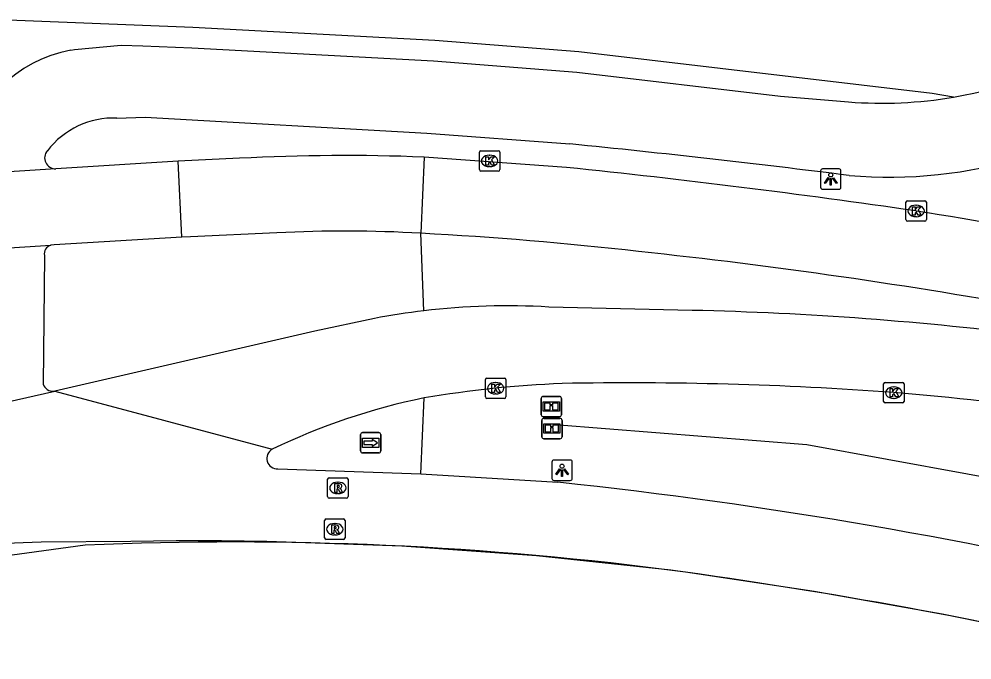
# Model space of a CAD drawing. Extents: x 155018 to 156648, y 383980 to 385733.
# Drawn here: x 156093.8 to 156140.44, y 385076.45 to 385107.81 of the extents above; entities that cross this region are included whole.
import ezdxf

# ---------------------------------------------------------------- set-up
doc = ezdxf.new("R2010")
doc.units = 0
for name, color, linetype in [('IMGEO_Berm_groen', 7, 'Continuous'), ('IMGEO_Fietspad_gesloten', 7, 'Continuous'), ('IMGEO_Hek', 7, 'Continuous'), ('IMGEO_Informatiebord', 7, 'Continuous'), ('IMGEO_Kolk', 7, 'Continuous'), ('IMGEO_Lichtpunt', 7, 'Continuous'), ('IMGEO_Lijnafwatering', 7, 'Continuous'), ('IMGEO_Rijbaan_lokaal_gesloten', 7, 'Continuous'), ('IMGEO_Rioolput', 7, 'Continuous'), ('IMGEO_Verkeerseiland_groen', 7, 'Continuous'), ('IMGEO_Verkeerseiland_open', 7, 'Continuous'), ('IMGEO_Wegwijzer', 7, 'Continuous')]:
    doc.layers.add(name, color=color, linetype=linetype)

msp = doc.modelspace()

# ---------------------------------------------------------------- linework, layer by layer
at = {"layer": 'IMGEO_Berm_groen'}
msp.add_lwpolyline([(156139.538, 385103.989), (156138.494, 385104.161), (156121.205, 385106.2), (156114.157, 385106.76), (156102.312, 385107.404), (156092.022, 385107.812)], dxfattribs=at)
at = {"layer": 'IMGEO_Fietspad_gesloten'}
for points in [[(156096.33, 385106.286), (156096.517, 385106.324), (156098.794, 385106.538), (156099.867, 385106.5), (156102.265, 385106.405), (156114.09, 385105.762), (156121.107, 385105.205), (156131.065, 385104.03), (156134.396, 385103.757)], [(156098.593, 385102.966), (156099.972, 385103.014), (156113.755, 385102.229), (156120.765, 385101.697)], [(156095.041, 385096.235), (156094.985, 385089.936)], [(156095.499, 385089.595), (156095.552, 385089.602)]]:
    msp.add_lwpolyline(points, dxfattribs=at)
for centre, radius, start, end in [((156136.016, 385124.699), 21.007, 279.6525, 301.6603), ((156097.501, 385099.89), 6.502, 100.3725, 169.5177), ((156136.367, 385123.139), 23.064, 265.1942, 308.3124), ((156136.027, 385124.713), 21.019, 265.5503, 279.6164), ((156098.44, 385098.862), 4.106, 87.8659, 142.3465), ((156069.712, 384587.411), 516.814, 82.80571, 84.33085), ((156095.592, 385101.016), 0.537, 138.6076, 271.1869), ((156095.471, 385096.32), 0.438, 104.6772, 191.1705), ((156095.468, 385090.106), 0.512, 199.3694, 273.5081)]:
    msp.add_arc(centre, radius, start, end, dxfattribs=at)
at = {"layer": 'IMGEO_Hek'}
msp.add_lwpolyline([(156120.038, 385087.968), (156132.353, 385086.992), (156144.155, 385084.841)], dxfattribs=at)
at = {"layer": 'IMGEO_Informatiebord'}
for p, q in [((156119.36, 385088.445), (156119.36, 385089.245)), ((156119.36, 385089.245), (156119.36, 385088.445)), ((156119.46, 385089.345), (156120.25, 385089.345)), ((156120.25, 385089.345), (156119.46, 385089.345)), ((156120.35, 385089.245), (156120.35, 385088.445)), ((156120.35, 385088.445), (156120.35, 385089.245)), ((156119.387, 385087.37), (156119.387, 385088.17)), ((156119.387, 385088.17), (156119.387, 385087.37)), ((156120.25, 385088.345), (156119.46, 385088.345)), ((156119.46, 385088.345), (156120.25, 385088.345)), ((156119.487, 385088.27), (156120.277, 385088.27)), ((156120.277, 385088.27), (156119.487, 385088.27)), ((156120.377, 385088.17), (156120.377, 385087.37)), ((156120.377, 385087.37), (156120.377, 385088.17)), ((156120.277, 385087.27), (156119.487, 385087.27)), ((156119.487, 385087.27), (156120.277, 385087.27))]:
    msp.add_line(p, q, dxfattribs=at)
for points in [[(156119.461, 385089.077), (156120.249, 385089.077), (156120.249, 385088.613), (156119.461, 385088.613), (156119.461, 385089.077)], [(156119.526, 385089.012), (156119.526, 385088.678), (156119.801, 385088.678), (156119.802, 385088.891), (156119.906, 385088.892), (156119.907, 385088.678), (156120.184, 385088.678), (156120.184, 385089.012), (156119.908, 385089.012), (156119.908, 385088.932), (156119.802, 385088.932), (156119.802, 385089.012), (156119.526, 385089.012)], [(156119.488, 385088.002), (156120.276, 385088.002), (156120.276, 385087.538), (156119.488, 385087.538), (156119.488, 385088.002)], [(156119.553, 385087.937), (156119.553, 385087.603), (156119.828, 385087.603), (156119.829, 385087.816), (156119.933, 385087.817), (156119.934, 385087.603), (156120.211, 385087.603), (156120.211, 385087.937), (156119.935, 385087.937), (156119.935, 385087.857), (156119.829, 385087.857), (156119.829, 385087.937), (156119.553, 385087.937)]]:
    msp.add_lwpolyline(points, dxfattribs=at)
for centre, start, end in [((156119.46, 385089.245), 90, 180), ((156119.46, 385089.245), 90, 180), ((156120.25, 385089.245), 0, 90), ((156120.25, 385089.245), 360, 90), ((156119.46, 385088.445), 180, 270), ((156119.46, 385088.445), 180, 270), ((156119.487, 385088.17), 90, 180), ((156119.487, 385088.17), 90, 180), ((156120.25, 385088.445), 270, 0), ((156120.25, 385088.445), 270, 0), ((156120.277, 385088.17), 0, 90), ((156120.277, 385088.17), 360, 90), ((156119.487, 385087.37), 180, 270), ((156119.487, 385087.37), 180, 270), ((156120.277, 385087.37), 270, 0), ((156120.277, 385087.37), 270, 0)]:
    msp.add_arc(centre, 0.1, start, end, dxfattribs=at)
at = {"layer": 'IMGEO_Kolk'}
for p, q in [((156116.331, 385100.443), (156116.331, 385101.295)), ((156116.406, 385101.369), (156117.258, 385101.369)), ((156117.332, 385101.295), (156117.332, 385100.443)), ((156116.819, 385101.149), (156116.844, 385101.149)), ((156117.258, 385100.369), (156116.406, 385100.369)), ((156116.842, 385100.589), (156116.817, 385100.589)), ((156137.285, 385098.92), (156138.137, 385098.92)), ((156137.21, 385097.994), (156137.21, 385098.846)), ((156137.698, 385098.7), (156137.723, 385098.7)), ((156138.211, 385098.846), (156138.211, 385097.994)), ((156137.721, 385098.14), (156137.696, 385098.14)), ((156138.137, 385097.92), (156137.285, 385097.92)), ((156116.627, 385089.316), (156116.627, 385090.168)), ((156116.702, 385090.242), (156117.554, 385090.242)), ((156117.115, 385090.022), (156117.14, 385090.022)), ((156117.628, 385090.168), (156117.628, 385089.316)), ((156136.191, 385090.027), (156137.043, 385090.027)), ((156136.116, 385089.101), (156136.116, 385089.953)), ((156136.604, 385089.807), (156136.629, 385089.807)), ((156137.117, 385089.953), (156137.117, 385089.101)), ((156117.554, 385089.242), (156116.702, 385089.242)), ((156117.138, 385089.462), (156117.113, 385089.462)), ((156136.627, 385089.247), (156136.602, 385089.247)), ((156137.043, 385089.027), (156136.191, 385089.027))]:
    msp.add_line(p, q, dxfattribs=at)
for points in [[(156116.331, 385100.443), (156116.331, 385101.295)], [(156116.406, 385101.369), (156117.258, 385101.369)], [(156117.332, 385101.295), (156117.332, 385100.443)], [(156116.652, 385101.069), (156116.775, 385101.069), (156116.775, 385100.918), (156116.905, 385101.069), (156117.069, 385101.069), (156116.923, 385100.918), (156117.076, 385100.669), (156116.924, 385100.669), (156116.839, 385100.833), (156116.775, 385100.766), (156116.775, 385100.669), (156116.652, 385100.669), (156116.652, 385101.069)], [(156117.258, 385100.369), (156116.406, 385100.369)], [(156137.285, 385098.92), (156138.137, 385098.92)], [(156137.21, 385097.994), (156137.21, 385098.846)], [(156137.531, 385098.62), (156137.654, 385098.62), (156137.654, 385098.469), (156137.784, 385098.62), (156137.948, 385098.62), (156137.802, 385098.469), (156137.955, 385098.22), (156137.803, 385098.22), (156137.718, 385098.384), (156137.654, 385098.317), (156137.654, 385098.22), (156137.531, 385098.22), (156137.531, 385098.62)], [(156138.211, 385098.846), (156138.211, 385097.994)], [(156138.137, 385097.92), (156137.285, 385097.92)], [(156116.627, 385089.316), (156116.627, 385090.168)], [(156116.702, 385090.242), (156117.554, 385090.242)], [(156117.628, 385090.168), (156117.628, 385089.316)], [(156136.191, 385090.027), (156137.043, 385090.027)], [(156116.948, 385089.942), (156117.071, 385089.942), (156117.071, 385089.791), (156117.201, 385089.942), (156117.365, 385089.942), (156117.219, 385089.791), (156117.372, 385089.542), (156117.22, 385089.542), (156117.135, 385089.706), (156117.071, 385089.639), (156117.071, 385089.542), (156116.948, 385089.542), (156116.948, 385089.942)], [(156136.116, 385089.101), (156136.116, 385089.953)], [(156136.437, 385089.727), (156136.56, 385089.727), (156136.56, 385089.576), (156136.69, 385089.727), (156136.854, 385089.727), (156136.708, 385089.576), (156136.861, 385089.327), (156136.709, 385089.327), (156136.624, 385089.491), (156136.56, 385089.424), (156136.56, 385089.327), (156136.437, 385089.327), (156136.437, 385089.727)], [(156137.117, 385089.953), (156137.117, 385089.101)], [(156117.554, 385089.242), (156116.702, 385089.242)], [(156137.043, 385089.027), (156136.191, 385089.027)]]:
    msp.add_lwpolyline(points, dxfattribs=at)
for centre, start, end in [((156116.408, 385101.293), 91.552, 178.448), ((156116.408, 385101.293), 91.552, 178.448), ((156117.256, 385101.293), 1.552, 88.448), ((156117.256, 385101.293), 1.552, 88.448), ((156116.408, 385100.445), 181.552, 268.448), ((156116.408, 385100.445), 181.552, 268.448), ((156117.256, 385100.445), 271.552, 358.448), ((156117.256, 385100.445), 271.552, 358.448), ((156137.287, 385098.844), 91.552, 178.448), ((156137.287, 385098.844), 91.552, 178.448), ((156138.135, 385098.844), 1.552, 88.448), ((156138.135, 385098.844), 1.552, 88.448), ((156137.287, 385097.996), 181.552, 268.448), ((156137.287, 385097.996), 181.552, 268.448), ((156138.135, 385097.996), 271.552, 358.448), ((156138.135, 385097.996), 271.552, 358.448), ((156116.704, 385090.166), 91.552, 178.448), ((156116.704, 385090.166), 91.552, 178.448), ((156117.552, 385090.166), 1.552, 88.448), ((156117.552, 385090.166), 1.552, 88.448), ((156136.193, 385089.951), 91.552, 178.448), ((156136.193, 385089.951), 91.552, 178.448), ((156137.041, 385089.951), 1.552, 88.448), ((156137.041, 385089.951), 1.552, 88.448), ((156116.704, 385089.318), 181.552, 268.448), ((156116.704, 385089.318), 181.552, 268.448), ((156117.552, 385089.318), 271.552, 358.448), ((156117.552, 385089.318), 271.552, 358.448), ((156136.193, 385089.103), 181.552, 268.448), ((156136.193, 385089.103), 181.552, 268.448), ((156137.041, 385089.103), 271.552, 358.448), ((156137.041, 385089.103), 271.552, 358.448)]:
    msp.add_arc(centre, 0.0765, start, end, dxfattribs=at)
for centre, major_axis, ratio, start_param, end_param in [((156116.818, 385100.869), (-0.387, 0.002), 0.722429, 4.712389, 7.853982), ((156116.843, 385100.869), (-0.39, 0.002), 0.717154, 1.570796, 4.712389), ((156137.697, 385098.42), (-0.387, 0.002), 0.722429, 4.712389, 7.853982), ((156137.722, 385098.42), (-0.39, 0.002), 0.717154, 1.570796, 4.712389), ((156117.114, 385089.742), (-0.387, 0.002), 0.722429, 4.712389, 7.853982), ((156117.139, 385089.742), (-0.39, 0.002), 0.717154, 1.570796, 4.712389), ((156136.603, 385089.527), (-0.387, 0.002), 0.722429, 4.712389, 7.853982), ((156136.628, 385089.527), (-0.39, 0.002), 0.717154, 1.570796, 4.712389)]:
    msp.add_ellipse(centre, major_axis=major_axis, ratio=ratio, start_param=start_param, end_param=end_param, dxfattribs=at)
at = {"layer": 'IMGEO_Lichtpunt'}
for p, q in [((156133.033, 385100.386), (156133.033, 385099.579)), ((156133.033, 385100.386), (156133.033, 385099.579)), ((156133.935, 385100.481), (156133.127, 385100.481)), ((156133.935, 385100.481), (156133.127, 385100.481)), ((156134.029, 385099.579), (156134.029, 385100.386)), ((156134.029, 385099.579), (156134.029, 385100.386)), ((156133.127, 385099.485), (156133.935, 385099.485)), ((156133.127, 385099.485), (156133.935, 385099.485)), ((156119.882, 385086.132), (156119.882, 385085.325)), ((156119.882, 385086.132), (156119.882, 385085.325)), ((156120.784, 385086.227), (156119.976, 385086.227)), ((156120.784, 385086.227), (156119.976, 385086.227)), ((156120.878, 385085.325), (156120.878, 385086.132)), ((156120.878, 385085.325), (156120.878, 385086.132)), ((156119.976, 385085.231), (156120.784, 385085.231)), ((156119.976, 385085.231), (156120.784, 385085.231))]:
    msp.add_line(p, q, dxfattribs=at)
for points in [[(156133.407, 385100.05), (156133.446, 385100.022), (156133.258, 385099.76), (156133.22, 385099.787), (156133.407, 385100.05)], [(156133.509, 385100.002), (156133.556, 385100.002), (156133.556, 385099.68), (156133.509, 385099.68), (156133.509, 385100.002)], [(156133.619, 385100.022), (156133.657, 385100.049), (156133.844, 385099.787), (156133.805, 385099.759), (156133.619, 385100.022)], [(156120.256, 385085.796), (156120.295, 385085.768), (156120.107, 385085.506), (156120.069, 385085.533), (156120.256, 385085.796)], [(156120.358, 385085.748), (156120.405, 385085.748), (156120.405, 385085.426), (156120.358, 385085.426), (156120.358, 385085.748)], [(156120.468, 385085.768), (156120.506, 385085.795), (156120.693, 385085.533), (156120.654, 385085.505), (156120.468, 385085.768)]]:
    msp.add_lwpolyline(points, dxfattribs=at)
for centre in [(156133.532, 385100.184), (156120.381, 385085.93)]:
    msp.add_circle(centre, 0.0994, dxfattribs=at)
for centre, start, end in [((156133.127, 385100.386), 90, 180), ((156133.127, 385100.386), 90, 180), ((156133.935, 385100.386), 0, 90), ((156133.935, 385100.386), 0, 90), ((156133.127, 385099.579), 180, 270), ((156133.127, 385099.579), 180, 270), ((156133.935, 385099.579), 270, 0), ((156133.935, 385099.579), 270, 360), ((156119.976, 385086.132), 90, 180), ((156119.976, 385086.132), 90, 180), ((156120.784, 385086.132), 0, 90), ((156120.784, 385086.132), 0, 90), ((156119.976, 385085.325), 180, 270), ((156119.976, 385085.325), 180, 270), ((156120.784, 385085.325), 270, 0), ((156120.784, 385085.325), 270, 360)]:
    msp.add_arc(centre, 0.0946, start, end, dxfattribs=at)
at = {"layer": 'IMGEO_Lijnafwatering'}
for points in [[(156105.932, 385082.247), (156103.71, 385082.271), (156101.488, 385082.269), (156099.267, 385082.24), (156094.879, 385082.215), (156090.495, 385082.04), (156086.119, 385081.714)], [(156125.701, 385080.834), (156119.129, 385081.543), (156112.537, 385082.014), (156105.932, 385082.247)], [(156145.228, 385077.414), (156138.984, 385078.678), (156132.711, 385079.787), (156126.413, 385080.743), (156126.176, 385080.774), (156125.938, 385080.804), (156125.701, 385080.834)]]:
    msp.add_lwpolyline(points, dxfattribs=at)
at = {"layer": 'IMGEO_Rijbaan_lokaal_gesloten'}
for points in [[(156101.59, 385100.853), (156095.603, 385100.479)], [(156104.596, 385100.998), (156101.59, 385100.853)], [(156101.765, 385097.132), (156101.59, 385100.853)], [(156113.623, 385101.056), (156113.469, 385097.329)], [(156120.597, 385100.548), (156113.623, 385101.056)], [(156095.603, 385100.479), (156090.753, 385100.175)], [(156101.765, 385097.132), (156095.528, 385096.755), (156095.36, 385096.744)], [(156106.412, 385097.351), (156102.188, 385097.158), (156101.765, 385097.132)], [(156090.75, 385096.447), (156095.36, 385096.744)], [(156126.74, 385093.555), (156119.737, 385093.719)], [(156111.196, 385093.16), (156108.28, 385092.529), (156095.552, 385089.602)], [(156090.777, 385088.515), (156095.552, 385089.602)], [(156095.552, 385089.602), (156106.196, 385086.758)], [(156106.473, 385085.799), (156113.475, 385085.547)], [(156113.475, 385085.547), (156120.176, 385085.14)], [(156097.041, 385082.065), (156090.952, 385081.225), (156085.878, 385080.595), (156072.912, 385078.618)]]:
    msp.add_lwpolyline(points, dxfattribs=at)
for centre, radius, start, end in [((156109.745, 385002.186), 98.946, 87.75358, 92.98268), ((156079.065, 384697.032), 405.648, 81.68743, 84.12353), ((156087.865, 384788.464), 313.936, 77.5423, 80.86407), ((156109.734, 385031.162), 66.272, 86.76934, 92.87343), ((156103.833, 384918.253), 179.335, 83.50206, 86.91995), ((156095.669, 384828.524), 269.419, 79.68498, 83.93643), ((156117.746, 385058.676), 35.099, 86.7479, 96.7671), ((156117.687, 385058.967), 34.804, 96.7265, 100.748), ((156123.173, 384931.588), 162.006, 82.71635, 88.73825), ((156122.51, 385037.204), 52.814, 92.3135, 99.6806), ((156123.737, 384916.818), 173.189, 85.7351, 91.11141), ((156119.786, 385058.749), 31.132, 101.407, 115.8832), ((156126.262, 384960.51), 129.433, 77.75035, 85.41125), ((156106.438, 385086.308), 0.511, 118.2417, 273.9802), ((156094.985, 384847.644), 238.828, 76.51914, 83.94538), ((156104.225, 384914.728), 167.491, 82.38752, 92.45832), ((156090.565, 384823.273), 259.953, 76.8839, 82.07357)]:
    msp.add_arc(centre, radius, start, end, dxfattribs=at)
at = {"layer": 'IMGEO_Rioolput'}
for p, q in [((156108.981, 385085.364), (156109.833, 385085.364)), ((156108.906, 385084.438), (156108.906, 385085.29)), ((156109.394, 385085.144), (156109.419, 385085.144)), ((156109.907, 385085.29), (156109.907, 385084.438)), ((156109.417, 385084.584), (156109.392, 385084.584)), ((156109.833, 385084.364), (156108.981, 385084.364)), ((156108.756, 385082.418), (156108.756, 385083.27)), ((156108.831, 385083.344), (156109.683, 385083.344)), ((156109.244, 385083.124), (156109.269, 385083.124)), ((156109.757, 385083.27), (156109.757, 385082.418)), ((156109.267, 385082.564), (156109.242, 385082.564)), ((156109.683, 385082.344), (156108.831, 385082.344))]:
    msp.add_line(p, q, dxfattribs=at)
for points in [[(156108.981, 385085.364), (156109.833, 385085.364)], [(156108.906, 385084.438), (156108.906, 385085.29)], [(156109.495, 385085.062), (156109.243, 385085.064), (156109.243, 385084.664)], [(156109.421, 385084.983), (156109.367, 385084.983), (156109.367, 385084.902)], [(156109.367, 385084.902), (156109.419, 385084.902)], [(156109.907, 385085.29), (156109.907, 385084.438)], [(156109.243, 385084.664), (156109.367, 385084.664), (156109.367, 385084.826), (156109.378, 385084.826)], [(156109.425, 385084.797), (156109.496, 385084.664), (156109.636, 385084.664), (156109.571, 385084.79)], [(156109.833, 385084.364), (156108.981, 385084.364)], [(156108.756, 385082.418), (156108.756, 385083.27)], [(156108.831, 385083.344), (156109.683, 385083.344)], [(156109.345, 385083.042), (156109.093, 385083.044), (156109.093, 385082.644)], [(156109.757, 385083.27), (156109.757, 385082.418)], [(156109.093, 385082.644), (156109.217, 385082.644), (156109.217, 385082.806), (156109.228, 385082.806)], [(156109.271, 385082.963), (156109.217, 385082.963), (156109.217, 385082.882)], [(156109.217, 385082.882), (156109.269, 385082.882)], [(156109.275, 385082.777), (156109.346, 385082.644), (156109.486, 385082.644), (156109.421, 385082.77)], [(156109.683, 385082.344), (156108.831, 385082.344)]]:
    msp.add_lwpolyline(points, dxfattribs=at)
for centre, radius, start, end in [((156108.983, 385085.288), 0.0765, 91.552, 178.448), ((156108.983, 385085.288), 0.0765, 91.552, 178.448), ((156109.831, 385085.288), 0.0765, 1.552, 88.448), ((156109.831, 385085.288), 0.0765, 1.552, 88.448), ((156109.403, 385085.091), 0.19, 274.7715, 282.9687), ((156109.427, 385084.887), 0.0964, 77.0061, 93.1865), ((156109.441, 385084.944), 0.0378, 276.6634, 79.6772), ((156109.494, 385084.952), 0.109, 350.3612, 89.416), ((156109.492, 385084.952), 0.112, 277.5842, 350.9817), ((156108.983, 385084.44), 0.0765, 181.552, 268.448), ((156108.983, 385084.44), 0.0765, 181.552, 268.448), ((156109.377, 385084.773), 0.0533, 26.0293, 88.6989), ((156109.476, 385084.737), 0.108, 29.5134, 73.7905), ((156109.831, 385084.44), 0.0765, 271.552, 358.448), ((156109.831, 385084.44), 0.0765, 271.552, 358.448), ((156108.833, 385083.268), 0.0765, 91.552, 178.448), ((156108.833, 385083.268), 0.0765, 91.552, 178.448), ((156109.344, 385082.932), 0.109, 350.3612, 89.416), ((156109.681, 385083.268), 0.0765, 1.552, 88.448), ((156109.681, 385083.268), 0.0765, 1.552, 88.448), ((156109.227, 385082.753), 0.0533, 26.0293, 88.6989), ((156109.253, 385083.071), 0.19, 274.7715, 282.9687), ((156109.277, 385082.867), 0.0964, 77.0061, 93.1865), ((156109.291, 385082.924), 0.0378, 276.6634, 79.6772), ((156109.342, 385082.932), 0.112, 277.5842, 350.9817), ((156109.326, 385082.717), 0.108, 29.5134, 73.7905), ((156108.833, 385082.42), 0.0765, 181.552, 268.448), ((156108.833, 385082.42), 0.0765, 181.552, 268.448), ((156109.681, 385082.42), 0.0765, 271.552, 358.448), ((156109.681, 385082.42), 0.0765, 271.552, 358.448)]:
    msp.add_arc(centre, radius, start, end, dxfattribs=at)
for centre, major_axis, ratio, start_param, end_param in [((156109.393, 385084.864), (-0.387, 0.002), 0.722429, 4.712389, 7.853982), ((156109.418, 385084.864), (-0.39, 0.002), 0.717154, 1.570796, 4.712389), ((156109.243, 385082.844), (-0.387, 0.002), 0.722429, 4.712389, 7.853982), ((156109.268, 385082.844), (-0.39, 0.002), 0.717154, 1.570796, 4.712389)]:
    msp.add_ellipse(centre, major_axis=major_axis, ratio=ratio, start_param=start_param, end_param=end_param, dxfattribs=at)
at = {"layer": 'IMGEO_Verkeerseiland_groen'}
msp.add_lwpolyline([(156113.61, 385093.531), (156113.469, 385097.329)], dxfattribs=at)
at = {"layer": 'IMGEO_Verkeerseiland_open'}
msp.add_lwpolyline([(156113.475, 385085.547), (156113.629, 385089.266)], dxfattribs=at)
at = {"layer": 'IMGEO_Wegwijzer'}
for p, q in [((156110.515, 385086.675), (156110.515, 385087.475)), ((156110.515, 385087.475), (156110.515, 385086.675)), ((156110.615, 385087.575), (156111.405, 385087.575)), ((156111.405, 385087.575), (156110.615, 385087.575)), ((156111.505, 385087.475), (156111.505, 385086.675)), ((156111.505, 385086.675), (156111.505, 385087.475)), ((156111.405, 385086.575), (156110.615, 385086.575)), ((156110.615, 385086.575), (156111.405, 385086.575))]:
    msp.add_line(p, q, dxfattribs=at)
for points in [[(156110.616, 385087.307), (156111.404, 385087.307), (156111.404, 385086.843), (156110.616, 385086.843), (156110.616, 385087.307)], [(156110.681, 385087.159), (156110.681, 385087.075), (156110.681, 385086.991), (156111.092, 385086.991), (156111.092, 385086.908), (156111.339, 385087.075), (156111.092, 385087.242), (156111.092, 385087.159), (156110.681, 385087.159)]]:
    msp.add_lwpolyline(points, dxfattribs=at)
for centre, start, end in [((156110.615, 385087.475), 90, 180), ((156110.615, 385087.475), 90, 180), ((156111.405, 385087.475), 0, 90), ((156111.405, 385087.475), 360, 90), ((156110.615, 385086.675), 180, 270), ((156110.615, 385086.675), 180, 270), ((156111.405, 385086.675), 270, 0), ((156111.405, 385086.675), 270, 0)]:
    msp.add_arc(centre, 0.1, start, end, dxfattribs=at)

doc.saveas('drawing.dxf')
